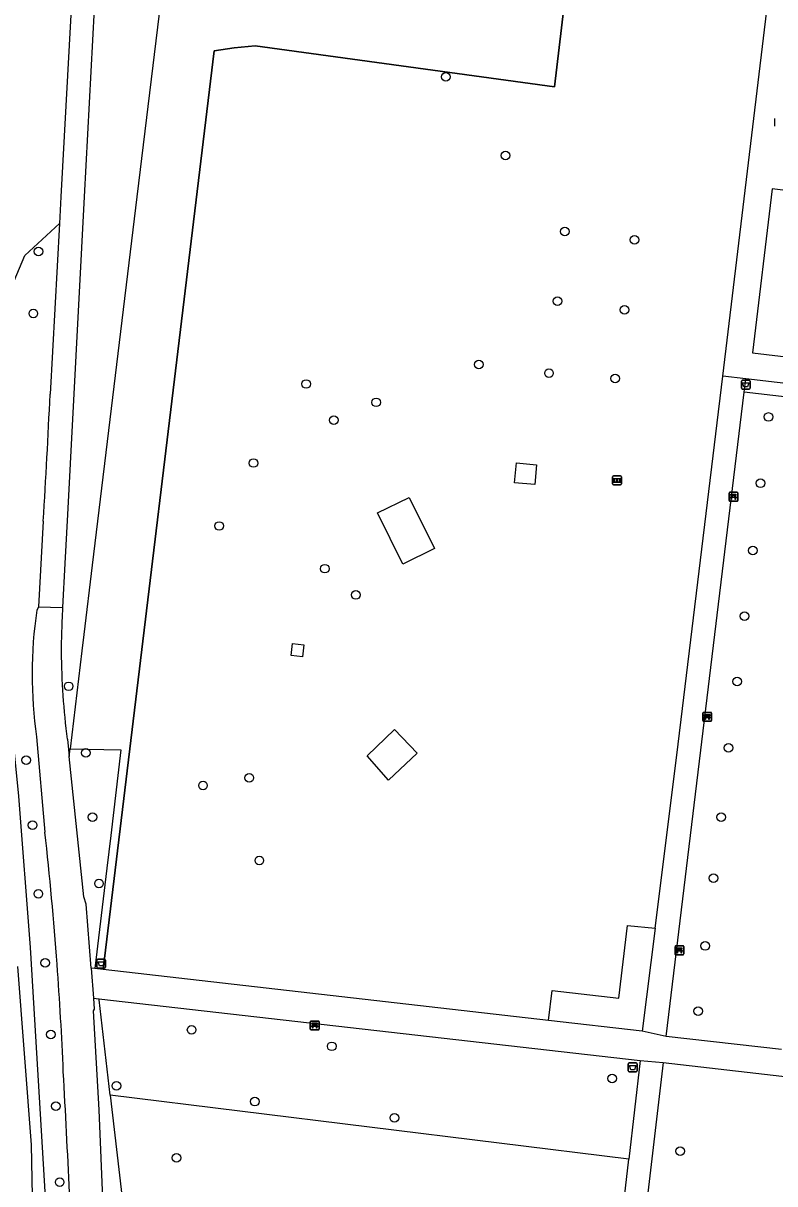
# Model space of a CAD drawing. Extents: x 157466 to 158888, y 383063 to 384677.
# Drawn here: x 157861.4 to 157946.7, y 384138.1 to 384269.7 of the extents above; entities that cross this region are included whole.
import ezdxf

# ---------------------------------------------------------------- set-up
doc = ezdxf.new("R2010")
doc.units = 0
for name, color, linetype in [('IMGEO_Afvalbak', 7, 'Continuous'), ('IMGEO_Bank', 7, 'Continuous'), ('IMGEO_Berm_groen', 7, 'Continuous'), ('IMGEO_Boom', 7, 'Continuous'), ('IMGEO_Brandkraan', 7, 'Continuous'), ('IMGEO_Groenvoorziening', 7, 'Continuous'), ('IMGEO_Hek', 7, 'Continuous'), ('IMGEO_Informatiebord', 7, 'Continuous'), ('IMGEO_Loofbos', 7, 'Continuous'), ('IMGEO_Muur', 7, 'Continuous'), ('IMGEO_Pand', 7, 'Continuous'), ('IMGEO_Rijbaan_lokaal_gesloten', 7, 'Continuous'), ('IMGEO_Voetpad_halfverhard', 7, 'Continuous'), ('IMGEO_Voetpad_open', 7, 'Continuous'), ('IMGEO_Waterloop', 7, 'Continuous')]:
    doc.layers.add(name, color=color, linetype=linetype)

msp = doc.modelspace()

# ---------------------------------------------------------------- linework, layer by layer
at = {"layer": 'IMGEO_Afvalbak'}
for p, q in [((157942.87, 384228.31), (157942.87, 384229.11)), ((157942.87, 384229.11), (157942.87, 384228.31)), ((157942.97, 384229.21), (157943.76, 384229.21)), ((157943.76, 384229.21), (157942.97, 384229.21)), ((157943.86, 384229.11), (157943.86, 384228.31)), ((157943.86, 384228.31), (157943.86, 384229.11)), ((157943.76, 384228.21), (157942.97, 384228.21)), ((157942.97, 384228.21), (157943.76, 384228.21)), ((157869.74, 384162.66), (157869.74, 384163.46)), ((157869.74, 384163.46), (157869.74, 384162.66)), ((157869.84, 384163.56), (157870.63, 384163.56)), ((157870.63, 384163.56), (157869.84, 384163.56)), ((157870.63, 384162.56), (157869.84, 384162.56)), ((157869.84, 384162.56), (157870.63, 384162.56)), ((157870.73, 384163.46), (157870.73, 384162.66)), ((157870.73, 384162.66), (157870.73, 384163.46)), ((157930.04, 384150.9), (157930.04, 384151.7)), ((157930.04, 384151.7), (157930.04, 384150.9)), ((157930.14, 384151.8), (157930.93, 384151.8)), ((157930.93, 384151.8), (157930.14, 384151.8)), ((157930.93, 384150.8), (157930.14, 384150.8)), ((157930.14, 384150.8), (157930.93, 384150.8)), ((157931.03, 384151.7), (157931.03, 384150.9)), ((157931.03, 384150.9), (157931.03, 384151.7))]:
    msp.add_line(p, q, dxfattribs=at)
for points in [[(157943.01, 384228.92), (157943.72, 384228.92), (157943.57, 384228.45), (157943.16, 384228.45), (157943.01, 384228.92)], [(157869.88, 384163.28), (157870.59, 384163.28), (157870.44, 384162.8), (157870.03, 384162.8), (157869.88, 384163.28)], [(157930.19, 384151.51), (157930.89, 384151.51), (157930.74, 384151.04), (157930.34, 384151.04), (157930.19, 384151.51)]]:
    msp.add_lwpolyline(points, dxfattribs=at)
for centre, start, end in [((157942.97, 384229.11), 90, 180), ((157942.97, 384229.11), 90, 180), ((157942.97, 384228.31), 180, 270), ((157942.97, 384228.31), 180, 270), ((157943.76, 384229.11), 0, 90), ((157943.76, 384229.11), 360, 90), ((157943.76, 384228.31), 270, 0), ((157943.76, 384228.31), 270, 0), ((157869.84, 384163.46), 90, 180), ((157869.84, 384163.46), 90, 180), ((157869.84, 384162.66), 180, 270), ((157869.84, 384162.66), 180, 270), ((157870.63, 384163.46), 0, 90), ((157870.63, 384163.46), 360, 90), ((157870.63, 384162.66), 270, 0), ((157870.63, 384162.66), 270, 0), ((157930.14, 384151.7), 90, 180), ((157930.14, 384151.7), 90, 180), ((157930.14, 384150.9), 180, 270), ((157930.14, 384150.9), 180, 270), ((157930.93, 384151.7), 0, 90), ((157930.93, 384151.7), 360, 90), ((157930.93, 384150.9), 270, 0), ((157930.93, 384150.9), 270, 0)]:
    msp.add_arc(centre, 0.1, start, end, dxfattribs=at)
at = {"layer": 'IMGEO_Bank'}
for p, q in [((157941.47, 384215.58), (157941.47, 384216.42)), ((157941.47, 384216.42), (157941.47, 384215.58)), ((157941.54, 384216.51), (157942.38, 384216.51)), ((157942.38, 384216.51), (157941.54, 384216.51)), ((157942.47, 384216.43), (157942.47, 384215.59)), ((157942.47, 384215.59), (157942.47, 384216.43)), ((157942.39, 384215.51), (157941.55, 384215.51)), ((157941.55, 384215.51), (157942.39, 384215.51)), ((157942.16, 384215.91), (157941.77, 384215.91)), ((157941.78, 384216.01), (157941.78, 384216.12)), ((157941.82, 384216.12), (157941.82, 384216.01)), ((157942.11, 384216.13), (157941.83, 384216.13)), ((157941.83, 384216.01), (157942.11, 384216.01)), ((157942.11, 384216.01), (157942.11, 384216.12)), ((157942.16, 384216.12), (157942.16, 384216.01)), ((157938.49, 384190.62), (157938.49, 384191.46)), ((157938.49, 384191.46), (157938.49, 384190.62)), ((157938.56, 384191.55), (157939.4, 384191.55)), ((157939.4, 384191.55), (157938.56, 384191.55)), ((157939.49, 384191.47), (157939.49, 384190.63)), ((157939.49, 384190.63), (157939.49, 384191.47)), ((157939.41, 384190.55), (157938.57, 384190.55)), ((157938.57, 384190.55), (157939.41, 384190.55)), ((157939.18, 384190.95), (157938.79, 384190.95)), ((157938.8, 384191.05), (157938.8, 384191.16)), ((157938.84, 384191.16), (157938.84, 384191.05)), ((157939.13, 384191.17), (157938.85, 384191.17)), ((157938.85, 384191.05), (157939.13, 384191.05)), ((157939.13, 384191.05), (157939.13, 384191.16)), ((157939.18, 384191.16), (157939.18, 384191.05)), ((157935.34, 384164.15), (157935.34, 384164.99)), ((157935.34, 384164.99), (157935.34, 384164.15)), ((157935.41, 384165.08), (157936.25, 384165.08)), ((157936.25, 384165.08), (157935.41, 384165.08)), ((157936.26, 384164.08), (157935.42, 384164.08)), ((157935.42, 384164.08), (157936.26, 384164.08)), ((157935.64, 384164.58), (157935.64, 384164.69)), ((157936.03, 384164.47), (157935.64, 384164.47)), ((157935.98, 384164.69), (157935.69, 384164.69)), ((157935.69, 384164.69), (157935.69, 384164.58)), ((157935.69, 384164.58), (157935.98, 384164.58)), ((157935.98, 384164.58), (157935.98, 384164.69)), ((157936.03, 384164.69), (157936.03, 384164.58)), ((157936.33, 384165), (157936.33, 384164.16)), ((157936.33, 384164.16), (157936.33, 384165)), ((157893.96, 384155.63), (157893.96, 384156.47)), ((157893.96, 384156.47), (157893.96, 384155.63)), ((157894.04, 384156.56), (157894.88, 384156.56)), ((157894.88, 384156.56), (157894.04, 384156.56)), ((157894.27, 384156.06), (157894.27, 384156.17)), ((157894.66, 384155.95), (157894.27, 384155.95)), ((157894.6, 384156.17), (157894.32, 384156.17)), ((157894.32, 384156.17), (157894.32, 384156.06)), ((157894.32, 384156.06), (157894.6, 384156.06)), ((157894.61, 384156.06), (157894.61, 384156.17)), ((157894.65, 384156.17), (157894.65, 384156.06)), ((157894.96, 384156.48), (157894.96, 384155.64)), ((157894.96, 384155.64), (157894.96, 384156.48)), ((157894.89, 384155.56), (157894.05, 384155.56)), ((157894.05, 384155.56), (157894.89, 384155.56))]:
    msp.add_line(p, q, dxfattribs=at)
for points in [[(157941.71, 384215.91), (157941.57, 384215.91), (157941.68, 384216.01), (157941.77, 384216.01)], [(157941.77, 384216.13), (157941.68, 384216.13), (157941.68, 384216.29), (157942.25, 384216.29), (157942.25, 384216.13), (157942.16, 384216.13)], [(157941.76, 384215.9), (157941.76, 384215.69), (157941.72, 384215.69), (157941.72, 384215.9)], [(157942.16, 384216.01), (157942.25, 384216.01), (157942.36, 384215.91), (157942.22, 384215.91)], [(157942.21, 384215.9), (157942.21, 384215.69), (157942.17, 384215.69), (157942.17, 384215.9)], [(157938.73, 384190.95), (157938.59, 384190.95), (157938.7, 384191.05), (157938.79, 384191.05)], [(157938.79, 384191.17), (157938.7, 384191.17), (157938.7, 384191.33), (157939.27, 384191.33), (157939.27, 384191.17), (157939.18, 384191.17)], [(157938.78, 384190.94), (157938.78, 384190.73), (157938.74, 384190.73), (157938.74, 384190.94)], [(157939.18, 384191.05), (157939.27, 384191.05), (157939.38, 384190.95), (157939.24, 384190.95)], [(157939.23, 384190.94), (157939.23, 384190.73), (157939.19, 384190.73), (157939.19, 384190.94)], [(157935.58, 384164.47), (157935.44, 384164.47), (157935.55, 384164.58), (157935.64, 384164.58)], [(157935.64, 384164.69), (157935.55, 384164.69), (157935.55, 384164.86), (157936.12, 384164.86), (157936.12, 384164.69), (157936.03, 384164.69)], [(157935.63, 384164.47), (157935.63, 384164.26), (157935.59, 384164.26), (157935.59, 384164.47)], [(157936.03, 384164.58), (157936.12, 384164.58), (157936.23, 384164.47), (157936.09, 384164.47)], [(157936.08, 384164.47), (157936.08, 384164.26), (157936.04, 384164.26), (157936.04, 384164.47)], [(157894.21, 384155.95), (157894.07, 384155.95), (157894.18, 384156.06), (157894.27, 384156.06)], [(157894.27, 384156.17), (157894.18, 384156.17), (157894.18, 384156.34), (157894.74, 384156.34), (157894.74, 384156.17), (157894.66, 384156.17)], [(157894.26, 384155.95), (157894.26, 384155.74), (157894.22, 384155.74), (157894.22, 384155.95)], [(157894.66, 384156.06), (157894.74, 384156.06), (157894.86, 384155.95), (157894.72, 384155.95)], [(157894.71, 384155.95), (157894.71, 384155.74), (157894.67, 384155.74), (157894.67, 384155.95)]]:
    msp.add_lwpolyline(points, dxfattribs=at)
for centre, radius, start, end in [((157941.54, 384216.43), 0.0779, 92.4484, 184.2845), ((157941.54, 384216.43), 0.0779, 92.4484, 184.2845), ((157942.39, 384216.43), 0.0779, 2.4484, 94.2845), ((157942.39, 384216.43), 0.0779, 2.4484, 94.2845), ((157941.54, 384215.59), 0.0779, 182.4484, 274.2845), ((157941.54, 384215.59), 0.0779, 182.4484, 274.2845), ((157941.71, 384215.9), 0.00671, 2.8957, 87.1043), ((157941.77, 384215.9), 0.00671, 92.8957, 177.1043), ((157941.77, 384216.12), 0.00671, 2.8957, 87.1043), ((157941.77, 384216.01), 0.00671, 272.8957, 357.1043), ((157941.83, 384216.12), 0.00671, 92.8957, 177.1043), ((157941.83, 384216.01), 0.00671, 182.8957, 267.1043), ((157942.11, 384216.12), 0.00671, 2.8957, 87.1043), ((157942.11, 384216.01), 0.00671, 272.8957, 357.1043), ((157942.16, 384216.12), 0.00671, 92.8957, 177.1043), ((157942.16, 384216.01), 0.00671, 182.8957, 267.1043), ((157942.16, 384215.9), 0.00671, 2.8957, 87.1043), ((157942.22, 384215.9), 0.00671, 92.8957, 177.1043), ((157942.39, 384215.59), 0.0779, 272.4484, 4.2845), ((157942.39, 384215.59), 0.0779, 272.4484, 4.2845), ((157938.57, 384191.47), 0.0779, 92.4484, 184.2845), ((157938.57, 384191.47), 0.0779, 92.4484, 184.2845), ((157939.41, 384191.47), 0.0779, 2.4484, 94.2845), ((157939.41, 384191.47), 0.0779, 2.4484, 94.2845), ((157938.57, 384190.63), 0.0779, 182.4484, 274.2845), ((157938.57, 384190.63), 0.0779, 182.4484, 274.2845), ((157938.73, 384190.94), 0.00671, 2.8957, 87.1043), ((157938.79, 384190.94), 0.00671, 92.8957, 177.1043), ((157938.79, 384191.16), 0.00671, 2.8957, 87.1043), ((157938.79, 384191.05), 0.00671, 272.8957, 357.1043), ((157938.85, 384191.16), 0.00671, 92.8957, 177.1043), ((157938.85, 384191.05), 0.00671, 182.8957, 267.1043), ((157939.13, 384191.16), 0.00671, 2.8957, 87.1043), ((157939.13, 384191.05), 0.00671, 272.8957, 357.1043), ((157939.18, 384191.16), 0.00671, 92.8957, 177.1043), ((157939.18, 384191.05), 0.00671, 182.8957, 267.1043), ((157939.18, 384190.94), 0.00671, 2.8957, 87.1043), ((157939.24, 384190.94), 0.00671, 92.8957, 177.1043), ((157939.41, 384190.63), 0.0779, 272.4484, 4.2845), ((157939.41, 384190.63), 0.0779, 272.4484, 4.2845), ((157935.41, 384165), 0.0779, 92.4484, 184.2845), ((157935.41, 384165), 0.0779, 92.4484, 184.2845), ((157935.41, 384164.15), 0.0779, 182.4484, 274.2845), ((157935.41, 384164.15), 0.0779, 182.4484, 274.2845), ((157935.58, 384164.47), 0.00671, 2.8957, 87.1043), ((157935.64, 384164.47), 0.00671, 92.8957, 177.1043), ((157935.64, 384164.69), 0.00671, 2.8957, 87.1043), ((157935.64, 384164.58), 0.00671, 272.8957, 357.1043), ((157935.69, 384164.69), 0.00671, 92.8957, 177.1043), ((157935.69, 384164.58), 0.00671, 182.8957, 267.1043), ((157935.98, 384164.69), 0.00671, 2.8957, 87.1043), ((157935.98, 384164.58), 0.00671, 272.8957, 357.1043), ((157936.03, 384164.69), 0.00671, 92.8957, 177.1043), ((157936.03, 384164.58), 0.00671, 182.8957, 267.1043), ((157936.03, 384164.47), 0.00671, 2.8957, 87.1043), ((157936.09, 384164.47), 0.00671, 92.8957, 177.1043), ((157936.26, 384165), 0.0779, 2.4484, 94.2845), ((157936.26, 384165), 0.0779, 2.4484, 94.2845), ((157936.26, 384164.15), 0.0779, 272.4484, 4.2845), ((157936.26, 384164.15), 0.0779, 272.4484, 4.2845), ((157894.04, 384156.48), 0.0779, 92.4484, 184.2845), ((157894.04, 384156.48), 0.0779, 92.4484, 184.2845), ((157894.21, 384155.95), 0.00671, 2.8957, 87.1043), ((157894.27, 384155.95), 0.00671, 92.8957, 177.1043), ((157894.27, 384156.17), 0.00671, 2.8957, 87.1043), ((157894.27, 384156.06), 0.00671, 272.8957, 357.1043), ((157894.32, 384156.17), 0.00671, 92.8957, 177.1043), ((157894.32, 384156.06), 0.00671, 182.8957, 267.1043), ((157894.6, 384156.17), 0.00671, 2.8957, 87.1043), ((157894.6, 384156.06), 0.00671, 272.8957, 357.1043), ((157894.66, 384156.17), 0.00671, 92.8957, 177.1043), ((157894.66, 384156.06), 0.00671, 182.8957, 267.1043), ((157894.66, 384155.95), 0.00671, 2.8957, 87.1043), ((157894.72, 384155.95), 0.00671, 92.8957, 177.1043), ((157894.88, 384156.48), 0.0779, 2.4484, 94.2845), ((157894.88, 384156.48), 0.0779, 2.4484, 94.2845), ((157894.04, 384155.64), 0.0779, 182.4484, 274.2845), ((157894.04, 384155.64), 0.0779, 182.4484, 274.2845), ((157894.88, 384155.64), 0.0779, 272.4484, 4.2845), ((157894.88, 384155.64), 0.0779, 272.4484, 4.2845)]:
    msp.add_arc(centre, radius, start, end, dxfattribs=at)
at = {"layer": 'IMGEO_Berm_groen'}
for points in [[(157858.17, 384208.7), (157858.49, 384218.07), (157858.31, 384220.15), (157857.76, 384226.83), (157857.69, 384228.51), (157857.48, 384233.77), (157861.59, 384243.35), (157865.5, 384246.98)], [(157858.17, 384208.7), (157858.18, 384208.66), (157860.85, 384182.07), (157862.19, 384164.89), (157863.93, 384135.96), (157864.6, 384112.81), (157864.58, 384094.39), (157864.9, 384064.51), (157864.89, 384053.85), (157864.64, 384037.78), (157863.37, 384020.14), (157861.47, 384002.87), (157859.31, 383984.71), (157856.72, 383966.38), (157846.25, 383894.23), (157844.01, 383877.86)], [(157866.6, 384186.54), (157866.71, 384187.42)], [(157866.71, 384187.42), (157872.48, 384187.31), (157871.32, 384177.58), (157870.88, 384173.91), (157869.52, 384162.5)]]:
    msp.add_lwpolyline(points, dxfattribs=at)
at = {"layer": 'IMGEO_Boom'}
for centre in [(157909.34, 384263.63), (157916.11, 384254.71), (157922.83, 384246.08), (157930.75, 384245.13), (157863.14, 384243.82), (157922.01, 384238.19), (157929.61, 384237.21), (157862.54, 384236.78), (157913.09, 384230.99), (157921.04, 384230.03), (157928.54, 384229.41), (157893.48, 384228.79), (157901.44, 384226.71), (157896.62, 384224.69), (157945.93, 384225.05), (157887.51, 384219.83), (157945.03, 384217.53), (157883.61, 384212.69), (157944.16, 384209.92), (157895.6, 384207.85), (157899.14, 384204.87), (157943.21, 384202.46), (157942.39, 384195.06), (157866.55, 384194.51), (157941.41, 384187.54), (157861.73, 384186.15), (157868.49, 384186.96), (157881.79, 384183.27), (157887.04, 384184.13), (157869.26, 384179.68), (157940.58, 384179.68), (157862.46, 384178.76), (157888.18, 384174.75), (157939.7, 384172.77), (157869.99, 384172.16), (157863.11, 384170.97), (157938.77, 384165.07), (157863.87, 384163.15), (157937.97, 384157.67), (157880.5, 384155.57), (157864.52, 384155.03), (157896.39, 384153.69), (157871.96, 384149.21), (157928.2, 384150.04), (157865.08, 384146.9), (157887.67, 384147.42), (157903.5, 384145.58), (157878.77, 384141.05), (157935.92, 384141.81), (157865.53, 384138.29)]:
    msp.add_circle(centre, 0.489, dxfattribs=at)
at = {"layer": 'IMGEO_Brandkraan'}
msp.add_line((157946.66, 384258.04), (157946.66, 384258.89), dxfattribs=at)
msp.add_lwpolyline([(157946.66, 384258.04), (157946.66, 384258.89)], dxfattribs=at)
at = {"layer": 'IMGEO_Groenvoorziening'}
msp.add_lwpolyline([(157956.18, 384226.35), (157943.18, 384227.85)], dxfattribs=at)
at = {"layer": 'IMGEO_Hek'}
msp.add_lwpolyline([(157923.71, 384279.73), (157921.66, 384262.48), (157887.69, 384267.14), (157885.31, 384266.92), (157883.04, 384266.56), (157870.47, 384162.39)], dxfattribs=at)
at = {"layer": 'IMGEO_Informatiebord'}
for p, q in [((157928.26, 384217.46), (157928.26, 384218.26)), ((157928.26, 384218.26), (157928.26, 384217.46)), ((157928.36, 384218.36), (157929.15, 384218.36)), ((157929.15, 384218.36), (157928.36, 384218.36)), ((157929.25, 384218.26), (157929.25, 384217.46)), ((157929.25, 384217.46), (157929.25, 384218.26)), ((157929.15, 384217.36), (157928.36, 384217.36)), ((157928.36, 384217.36), (157929.15, 384217.36))]:
    msp.add_line(p, q, dxfattribs=at)
for points in [[(157928.36, 384218.09), (157929.14, 384218.09), (157929.14, 384217.63), (157928.36, 384217.63), (157928.36, 384218.09)], [(157928.42, 384218.03), (157928.42, 384217.69), (157928.7, 384217.69), (157928.7, 384217.91), (157928.8, 384217.91), (157928.8, 384217.69), (157929.08, 384217.69), (157929.08, 384218.03), (157928.8, 384218.03), (157928.8, 384217.95), (157928.7, 384217.95), (157928.7, 384218.03), (157928.42, 384218.03)]]:
    msp.add_lwpolyline(points, dxfattribs=at)
for centre, start, end in [((157928.36, 384218.26), 90, 180), ((157928.36, 384218.26), 90, 180), ((157929.15, 384218.26), 0, 90), ((157929.15, 384218.26), 360, 90), ((157928.36, 384217.46), 180, 270), ((157928.36, 384217.46), 180, 270), ((157929.15, 384217.46), 270, 0), ((157929.15, 384217.46), 270, 0)]:
    msp.add_arc(centre, 0.1, start, end, dxfattribs=at)
at = {"layer": 'IMGEO_Loofbos'}
for points in [[(157905.87, 384281.8), (157905.56, 384277.89), (157897.1, 384278.89), (157878.06, 384281.09), (157874.29, 384250), (157869.23, 384208.24), (157868.28, 384200.38), (157868.05, 384198.53), (157866.71, 384187.42)], [(157870.47, 384162.39), (157883.04, 384266.56), (157885.31, 384266.92), (157887.69, 384267.14), (157921.66, 384262.48), (157923.71, 384279.73)], [(157871.27, 384148.15), (157870.01, 384158.97), (157869.99, 384159.08)], [(157930.1, 384140.88), (157871.27, 384148.15)], [(157871.27, 384148.15), (157872.78, 384135.19), (157872.97, 384135.17), (157928.7, 384128.71)]]:
    msp.add_lwpolyline(points, dxfattribs=at)
at = {"layer": 'IMGEO_Muur'}
msp.add_lwpolyline([(157893.08, 384197.86), (157891.8, 384198.01), (157891.96, 384199.36), (157893.24, 384199.21), (157893.08, 384197.86)], dxfattribs=at)
at = {"layer": 'IMGEO_Pand'}
msp.add_lwpolyline([(157905.19, 384215.93), (157908.05, 384210.12), (157904.46, 384208.36), (157901.6, 384214.17), (157905.19, 384215.93)], dxfattribs=at)
at = {"layer": 'IMGEO_Rijbaan_lokaal_gesloten'}
for points in [[(157875.29, 384378.43), (157870.89, 384335.92), (157869.29, 384316.07), (157865.67, 384250), (157865.5, 384246.98)], [(157872.71, 384285.65), (157871.86, 384271.2), (157869.46, 384271.33), (157868.29, 384250), (157866.43, 384214), (157866.13, 384208.43), (157865.86, 384203.45)], [(157865.5, 384246.98), (157864.44, 384227.64)], [(157863.67, 384213.25), (157863.11, 384203.54)], [(157863.11, 384203.54), (157862.94, 384203.12)], [(157863.11, 384203.54), (157865.86, 384203.45)], [(157862.9, 384188.78), (157863.85, 384177.98)], [(157866.4, 384188.51), (157866.6, 384186.54)], [(157869.1, 384162.55), (157868.55, 384169.82), (157868.26, 384170.65), (157866.6, 384186.54)], [(157869.1, 384162.55), (157869.36, 384159.15)], [(157869.36, 384159.15), (157869.45, 384157.91), (157869.33, 384157.72), (157869.96, 384146.5), (157870.87, 384124.56)]]:
    msp.add_lwpolyline(points, dxfattribs=at)
for centre, radius, start, end in [((156848.59, 384274.83), 1016.95, 356.52805, 357.34025), ((157940.97, 384198.8), 75.25, 176.4606, 178.7986), ((157912.19, 384195.82), 49.79, 171.5601, 188.1284), ((157937.95, 384198.78), 72.24, 178.7288, 180.266), ((157942.16, 384198.71), 76.45, 180.204, 187.6729), ((157479.74, 384134.8), 386.53, 4.1824, 6.4139), ((157474.27, 384134.46), 392.01, 2.3885, 4.1736), ((156721.45, 384085.7), 1146.34, 1.88403, 3.25528)]:
    msp.add_arc(centre, radius, start, end, dxfattribs=at)
at = {"layer": 'IMGEO_Voetpad_halfverhard'}
for points in [[(157933.08, 384167.09), (157935.54, 384186.7), (157940.78, 384229.69)], [(157943.18, 384227.85), (157943.37, 384229.39)], [(157934.34, 384154.82), (157943.18, 384227.85)], [(157869.52, 384162.5), (157869.1, 384162.55)], [(157870.47, 384162.39), (157869.52, 384162.5)], [(157920.98, 384156.63), (157870.47, 384162.39)], [(157869.36, 384159.15), (157869.99, 384159.08)], [(157869.99, 384159.08), (157931.39, 384152.08)], [(157934.34, 384154.82), (157931.62, 384155.41)], [(157947.41, 384153.33), (157934.34, 384154.82)], [(157931.39, 384152.08), (157930.1, 384140.88)], [(157931.39, 384152.08), (157934, 384151.84)], [(157934, 384151.84), (157931.33, 384129.37)], [(157934, 384151.84), (158000, 384144.25), (158053.6, 384137.85), (158055.87, 384135.4)], [(157928.7, 384128.71), (157930.1, 384140.88)]]:
    msp.add_lwpolyline(points, dxfattribs=at)
at = {"layer": 'IMGEO_Voetpad_open'}
for points in [[(157940.78, 384229.69), (157946.46, 384277.16)], [(157962.63, 384248.9), (157946.34, 384250.91), (157944.14, 384232.31), (157966.69, 384229.65), (157968.58, 384245.73), (157962.34, 384246.53), (157962.63, 384248.9)], [(157943.37, 384229.39), (157940.78, 384229.69)], [(157966.31, 384226.69), (157943.37, 384229.39)], [(157917.34, 384219.84), (157919.64, 384219.61), (157919.42, 384217.38), (157917.12, 384217.6), (157917.34, 384219.84)], [(157906.08, 384186.92), (157902.85, 384183.86), (157900.4, 384186.63), (157903.5, 384189.6), (157906.08, 384186.92)], [(157920.98, 384156.63), (157921.39, 384160.03), (157928.95, 384159.16), (157929.95, 384167.4), (157933.08, 384167.09)], [(157933.08, 384167.09), (157931.62, 384155.41)], [(157931.62, 384155.41), (157920.98, 384156.63)]]:
    msp.add_lwpolyline(points, dxfattribs=at)
at = {"layer": 'IMGEO_Waterloop'}
msp.add_lwpolyline([(157860.75, 384162.73), (157862.28, 384142.51), (157863.13, 384099.8)], dxfattribs=at)

doc.saveas('drawing.dxf')
